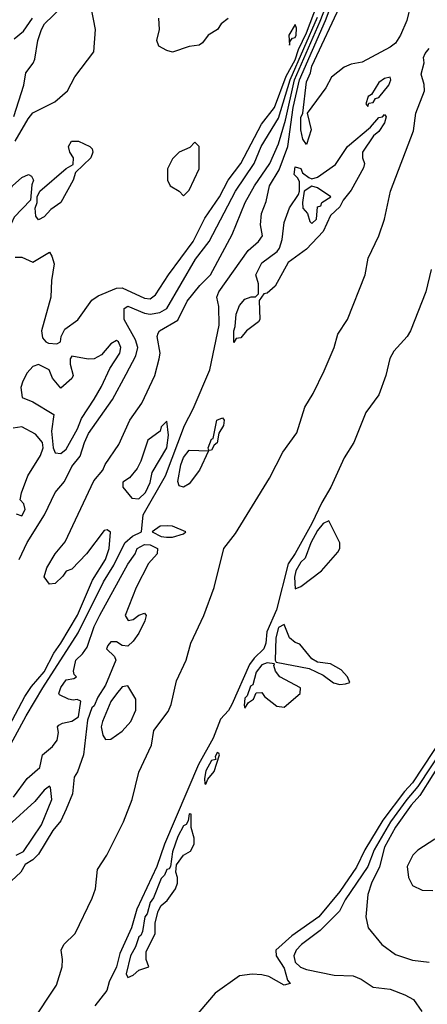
# Model space of a CAD drawing. Header units: inches. Extents: x 2348341 to 2479810, y 460419 to 613669.
# Tile 689 of 721: x 2456703 to 2458163, y 575016 to 578545. Entities that reach past the tile are written whole.
import ezdxf

# ---------------------------------------------------------------- set-up
doc = ezdxf.new("R2010")
doc.units = ezdxf.units.IN
doc.header["$MEASUREMENT"] = 0
doc.layers.add('C4557', color=7, linetype='Continuous')

msp = doc.modelspace()

# ---------------------------------------------------------------- linework, layer by layer
at = {"layer": 'C4557', "color": 2}
for points, elevation in [([(2456671.5, 575948.5), (2456725.6, 576050), (2456785.8, 576150), (2456913, 576347), (2457003.7, 576530), (2457040.3, 576590), (2457079.7, 576670), (2457106.7, 576693.3), (2457139.3, 576710), (2457145.3, 576770), (2457225.8, 576910), (2457293.6, 577090), (2457324.6, 577150), (2457384.5, 577290), (2457417.4, 577450), (2457416.6, 577516.6), (2457409, 577550), (2457416, 577570), (2457521.7, 577718.3), (2457559, 577750), (2457572.3, 577770), (2457565.2, 577810), (2457569.6, 577850), (2457586.3, 577893.7), (2457597.4, 577950), (2457632.6, 578007.4), (2457663.5, 578090), (2457682.2, 578230), (2457705, 578330), (2457798.2, 578541.8), (2457950, 578944.9)], 14), ([(2456630.8, 575950), (2456721, 576119), (2456745, 576155), (2456790, 576207.6), (2456824.9, 576275.1), (2456850.8, 576310), (2456910, 576410.6), (2456963.7, 576536.3), (2457010, 576610.8), (2457023.6, 576650), (2457028, 576708), (2457016.4, 576716.4), (2457005.4, 576714.6), (2456942.8, 576630), (2456890, 576575.3), (2456870, 576568), (2456858, 576550), (2456830, 576524), (2456810, 576522), (2456790, 576548), (2456800.1, 576579.9), (2456830, 576631), (2456866.3, 576673.7), (2456968, 576892), (2457001.2, 576930), (2457009.6, 576950.4), (2457058, 577022), (2457097, 577110), (2457140.9, 577170), (2457186.6, 577270), (2457202.7, 577330), (2457206, 577350), (2457195.1, 577410), (2457198.6, 577421.4), (2457204, 577430), (2457270, 577468), (2457303.4, 577536.6), (2457347.8, 577592.2), (2457387, 577630), (2457464.7, 577775.3), (2457511.1, 577890), (2457544.7, 577950), (2457599.2, 578030), (2457630, 578100.5), (2457655.1, 578184.9), (2457687.6, 578330), (2457779.9, 578540.1), (2457884.7, 578810)], 18), ([(2456686.6, 577693.4), (2456710, 577694), (2456750, 577676), (2456810, 577711.3), (2456818, 577698), (2456826.8, 577670), (2456816.3, 577610), (2456814, 577550), (2456781, 577430), (2456784.9, 577404.9), (2456796, 577390), (2456805.7, 577385.7), (2456836.2, 577383.8), (2456848.7, 577390), (2456852, 577410), (2456864.4, 577435.6), (2456911.1, 577468.9), (2456960.8, 577539.2), (2456984.4, 577555.6), (2457050, 577582.4), (2457070, 577583.6), (2457150, 577547.2), (2457170, 577544.9), (2457190, 577559.1), (2457236.3, 577630), (2457324.7, 577750), (2457366.5, 577833.5), (2457418.5, 577910), (2457449.8, 577970.2), (2457495, 578030), (2457569, 578171), (2457615.3, 578230), (2457657.7, 578342.3), (2457690, 578400.8), (2457701.4, 578438.6), (2457730, 578497.7), (2457782.6, 578637.4)], 26), ([(2456681.7, 578198.3), (2456717.4, 578310), (2456724.9, 578355.1), (2456751.4, 578388.6), (2456756.9, 578403.1), (2456768.2, 578470), (2456780.5, 578510), (2456791.8, 578530), (2456854, 578590)], 34), ([(2456687.2, 578110), (2456732.7, 578190), (2456750, 578210.7), (2456828.7, 578250), (2456874, 578290), (2456900.2, 578339.8), (2456969, 578430), (2456974, 578510), (2456959.3, 578590)], 30), ([(2458103.4, 578596.6), (2458090, 578542), (2458067.3, 578490), (2458050, 578461.2), (2458030, 578446), (2457930, 578393.2), (2457890, 578386), (2457865.2, 578374.8), (2457820.4, 578339.6), (2457799.3, 578300.7), (2457733.4, 578210), (2457747.7, 578150), (2457730, 578098), (2457717.2, 578117.2), (2457709.8, 578149.8), (2457710, 578194), (2457718, 578210), (2457730, 578322.8), (2457745.1, 578354.9), (2457750, 578378), (2457858, 578610)], 10), ([(2456683.6, 578476.4), (2456716.6, 578503.4), (2456748.5, 578550)], 38), ([(2456700.7, 576610), (2456730, 576671), (2456792.3, 576770), (2456829.7, 576850.3), (2456862.9, 576890), (2456890, 576944), (2456919.5, 576980.5), (2456934.7, 577030), (2456950, 577062), (2457035.8, 577184.2), (2457084.9, 577275.1), (2457119.2, 577340.8), (2457126.3, 577370), (2457117.8, 577397.8), (2457077.7, 577470), (2457077.2, 577510), (2457090, 577518), (2457150, 577492.9), (2457170, 577489), (2457204.7, 577495.3), (2457229.8, 577510.2), (2457333.4, 577686.6), (2457381.3, 577750), (2457476.4, 577930), (2457543.5, 578030), (2457568.7, 578090), (2457630, 578191.8), (2457671.9, 578330), (2457770, 578554.2)], 22), ([(2457450, 578548.7), (2457424.7, 578530), (2457412, 578510), (2457378, 578490), (2457358, 578462), (2457346.4, 578453.6), (2457310, 578448.7), (2457250.8, 578429.2), (2457230, 578434), (2457202, 578450), (2457194, 578470), (2457204, 578510), (2457202, 578550)], 26), ([(2456745.3, 574950), (2456835, 575085), (2456855, 575150), (2456856.6, 575176.6), (2456851.6, 575210), (2456860.7, 575230), (2456901.5, 575270), (2456963.1, 575396.9), (2456974.8, 575430), (2456981.2, 575498.8), (2457015.1, 575550), (2457074.5, 575670), (2457105.3, 575750), (2457130, 575847.7), (2457174.9, 575945.1), (2457183.1, 575996.9), (2457234.4, 576065.6), (2457245.3, 576090), (2457265.2, 576174.8), (2457299.1, 576250), (2457316.4, 576310), (2457362.7, 576410), (2457399.8, 576510), (2457434.3, 576650), (2457476.6, 576703.4), (2457598.1, 576901.9), (2457645.2, 576994.8), (2457695.4, 577064.6), (2457724.3, 577155.7), (2457754.8, 577205.2), (2457793.4, 577286.6), (2457829.8, 577370), (2457842.7, 577417.3), (2457877.8, 577470), (2457940.8, 577630), (2457952, 577690), (2457989.8, 577770), (2458009.8, 577830), (2458032, 577930), (2458113.6, 578146.4), (2458122, 578210), (2458153.6, 578290), (2458152.7, 578312.7), (2458140.9, 578350), (2458152, 578390), (2458149.5, 578410), (2458156, 578424), (2458170, 578442)], 10), ([(2458177.5, 577650), (2458158.2, 577570), (2458103.2, 577430), (2458090.8, 577409.2), (2458043.5, 577356.5), (2458028.8, 577331.2), (2458014.5, 577270), (2457990, 577200.7), (2457943.2, 577136.8), (2457900.7, 577030), (2457865.8, 576974.2), (2457818.2, 576870), (2457785.1, 576814.9), (2457750, 576739.7), (2457690, 576631.3), (2457665.1, 576594.9), (2457623.5, 576430), (2457588.7, 576351.3), (2457585.4, 576310), (2457578, 576290), (2457542.9, 576257.2), (2457526.3, 576233.7), (2457462.7, 576090), (2457450.6, 576069.4), (2457422.5, 576037.5), (2457396.5, 575970), (2457343.9, 575876.1), (2457222, 575590), (2457194.5, 575510), (2457122.7, 575357.3), (2457103.8, 575290), (2457062.1, 575197.9), (2457050.2, 575150), (2457023.3, 575096.8), (2457014.8, 575065.2), (2456972.1, 575010)], 10), ([(2456690, 576774), (2456710, 576766.8), (2456722, 576790), (2456718, 576810), (2456704.7, 576824.7), (2456709, 576849), (2456732, 576910), (2456777.2, 576982.8), (2456787.3, 577010), (2456785.1, 577030), (2456759, 577059), (2456710, 577085.6), (2456679.1, 577080.9)], 26), ([(2456681.2, 575758.8), (2456730, 575824.9), (2456774.8, 575865.2), (2456784.5, 575910), (2456820.5, 575939.5), (2456837.7, 575962.3), (2456841.6, 575990), (2456838, 576010), (2456843, 576017), (2456855.9, 576024.1), (2456890, 576030.5), (2456914, 576046), (2456922, 576102), (2456908.9, 576108.9), (2456894.4, 576105.6), (2456878, 576110), (2456845.6, 576125.6), (2456842.7, 576130), (2456850, 576151.3), (2456870, 576178.8), (2456896.4, 576183.6), (2456906, 576190), (2456898, 576198), (2456895.3, 576210), (2456903.7, 576250), (2456928, 576272), (2456944.2, 576295.8), (2456969.7, 576370), (2456990, 576410.6), (2457090, 576593.4), (2457117, 576630), (2457124.2, 576650), (2457150, 576663.7), (2457170, 576662.6), (2457196.3, 576650), (2457195.5, 576630), (2457164.6, 576595.4), (2457120.4, 576510), (2457080.7, 576410), (2457091.3, 576391.3), (2457110, 576394.8), (2457129.5, 576410.5), (2457150, 576418), (2457156, 576410), (2457150.7, 576390.7), (2457130, 576346), (2457110, 576318), (2457090, 576299.3), (2457070, 576302), (2457050, 576315.1), (2457030, 576315.1), (2457018.5, 576301.5), (2457014, 576290), (2457042, 576262), (2457047.7, 576250), (2457010, 576159.3), (2456982.6, 576117.4), (2456970, 576085.2), (2456961.6, 576078.4), (2456945.5, 576034.5), (2456932, 575910), (2456910, 575849.2), (2456898, 575830), (2456891.6, 575770), (2456870, 575716), (2456850, 575673.2), (2456821.3, 575638.7), (2456770, 575554), (2456750, 575534), (2456723, 575517), (2456706.8, 575490), (2456656.9, 575443.1)], 10), ([(2458222, 575978), (2458110.9, 575810), (2458081.5, 575778.5), (2458004.2, 575675.8), (2457939.7, 575570), (2457910, 575507.6), (2457850, 575420.5), (2457774.4, 575330), (2457678.2, 575261.8), (2457620.7, 575210), (2457622, 575190), (2457650, 575146), (2457662.8, 575102.8), (2457672, 575090), (2457650, 575085.2), (2457595.4, 575115.4), (2457570, 575122), (2457535.8, 575124.2), (2457490, 575118.4), (2457403.6, 575056.4), (2457320.7, 574959.3)], 14), ([(2458222.1, 575937.9), (2458130, 575796.2), (2458090, 575749.8), (2458031.5, 575670), (2457972.5, 575570), (2457950.2, 575510), (2457869, 575391), (2457849.1, 575350), (2457779.8, 575280.2), (2457712.2, 575230), (2457693.7, 575210), (2457684.6, 575190), (2457690, 575167), (2457708.6, 575148.6), (2457730, 575140.2), (2457830, 575120.2), (2457897.7, 575117.7), (2457926.1, 575106.1), (2457970, 575077.6), (2458030, 575070.3), (2458082.8, 575050), (2458113.7, 575033.7), (2458144, 574990)], 18), ([(2458230, 575912.8), (2458136.1, 575763.9), (2458105.8, 575730), (2458050, 575651.1), (2458010, 575579.5), (2457991.6, 575508.4), (2457963, 575450), (2457950.8, 575410), (2457942.8, 575330), (2457951, 575290), (2458001, 575230), (2458050, 575194.8), (2458110, 575174.8), (2458170, 575166.8)], 22), ([(2456690, 575550.8), (2456716.5, 575563.5), (2456781.2, 575658.8), (2456818, 575750), (2456813.2, 575793.2), (2456810, 575798), (2456790, 575784), (2456757.3, 575742.7), (2456662.8, 575657.2)], 10), ([(2458190, 575608), (2458130, 575568.7), (2458111.3, 575550), (2458091, 575510), (2458096, 575470), (2458110, 575442), (2458145.4, 575425.4), (2458183.6, 575423.6)], 26)]:
    msp.add_lwpolyline(points, dxfattribs=dict(at, elevation=elevation))
for points, elevation in [([(2457690, 578528), (2457666.8, 578490), (2457670, 578454), (2457671.8, 578468.2), (2457680.9, 578479.1), (2457690, 578480.7), (2457694, 578490), (2457695.1, 578515.1)], 30), ([(2458030, 578339), (2458010, 578334.5), (2457990, 578319.3), (2457963.5, 578276.5), (2457952, 578270), (2457943.6, 578243.6), (2457950, 578234), (2457953.6, 578246.4), (2457970, 578248), (2457977.2, 578262.8), (2457990, 578266), (2458026, 578310), (2458033.3, 578330)], 14), ([(2457470, 577388), (2457469.6, 577429.6), (2457475.1, 577444.9), (2457478.4, 577490), (2457490, 577521), (2457510, 577542.8), (2457532, 577552), (2457548, 577552), (2457558, 577562), (2457558, 577598), (2457549, 577630), (2457570, 577673.4), (2457625.6, 577714.4), (2457634, 577726), (2457643.2, 577756.8), (2457650, 577818), (2457670, 577871), (2457702, 577918), (2457706, 577930), (2457705.2, 577965.2), (2457698.6, 577978.6), (2457686, 577990), (2457690, 578018), (2457710, 578012), (2457715.9, 577995.9), (2457738.8, 577978.8), (2457750, 577974.8), (2457770, 577981), (2457834.2, 578025.8), (2457878, 578090), (2457960.2, 578159.8), (2457990, 578194.9), (2458002.7, 578197.3), (2458010, 578204.7), (2458016.3, 578196.3), (2458010, 578175.3), (2457990, 578144), (2457970.7, 578129.3), (2457931.3, 578070), (2457931.3, 578050), (2457938.8, 578030), (2457934.4, 578014.4), (2457890, 577934), (2457861.6, 577898.4), (2457850, 577874), (2457816.8, 577843.2), (2457790, 577786), (2457730, 577722), (2457664.9, 577675.1), (2457618, 577590), (2457590, 577565.2), (2457578, 577562), (2457561, 577539), (2457562.8, 577470), (2457558, 577462), (2457516, 577430), (2457494.8, 577405.2), (2457478, 577402)], 10), ([(2456770, 577828), (2456760.4, 577840.4), (2456758, 577870), (2456766, 577890), (2456766, 577910), (2456775.3, 577930), (2456870, 578011.3), (2456894.6, 578025.4), (2456895.3, 578050), (2456882, 578070), (2456878, 578090), (2456888, 578110), (2456914, 578110), (2456954, 578090), (2456962, 578082), (2456964.7, 578070), (2456958, 578050), (2456902.8, 577997.2), (2456894, 577970), (2456850.7, 577890), (2456814.8, 577865.2), (2456790, 577838)], 26), ([(2457330, 578106), (2457312.7, 578087.3), (2457274, 578070), (2457250, 578046), (2457232, 578010), (2457232, 577970), (2457242, 577950), (2457274, 577930), (2457290, 577914), (2457310, 577934), (2457346, 578010), (2457346, 578090)], 30), ([(2456650, 577781.2), (2456630, 577784), (2456622, 577790), (2456621.2, 577801.2), (2456650, 577904.7), (2456677.2, 577950), (2456710, 577978.8), (2456734, 577990), (2456744.7, 577984.7), (2456752, 577970), (2456746.4, 577953.6), (2456742, 577898), (2456683, 577837), (2456661, 577790)], 26), ([(2457750, 577948.7), (2457722, 577930), (2457716, 577890), (2457718, 577870), (2457734, 577850), (2457742, 577822), (2457750, 577814), (2457766, 577830), (2457770, 577874), (2457782, 577878), (2457786, 577890), (2457818, 577910), (2457770, 577942)], 10), ([(2457050, 577395.1), (2457030, 577383.6), (2456996.4, 577343.6), (2456970.2, 577329.8), (2456948.7, 577328.7), (2456890, 577339), (2456884, 577330), (2456884, 577310), (2456894.6, 577270), (2456890, 577259.3), (2456850, 577224), (2456820.2, 577260.2), (2456808.7, 577290), (2456770, 577308.7), (2456750, 577302), (2456730, 577279), (2456714, 577250), (2456707.1, 577227.1), (2456711.3, 577191.3), (2456750, 577174.8), (2456824.9, 577130), (2456817, 577070), (2456822.8, 577010), (2456830, 576992), (2456850, 576990.7), (2456870, 577005.5), (2456910, 577079.1), (2456924.4, 577115.6), (2456970, 577184.9), (2456996.3, 577230), (2457025.3, 577294.7), (2457061.3, 577350), (2457065.6, 577370), (2457057, 577390)], 26), ([(2457230, 577106), (2457210, 577086), (2457206, 577070), (2457162.4, 577037.6), (2457137.1, 576962.9), (2457123.5, 576936.5), (2457096.9, 576903.1), (2457072.7, 576887.3), (2457072, 576870), (2457104.7, 576830), (2457130, 576827.7), (2457153.7, 576850), (2457170, 576886), (2457178, 576922), (2457229.6, 577010), (2457236.2, 577056.2)], 18), ([(2457380.4, 577000.4), (2457378, 577010), (2457390, 577042), (2457396.4, 577043.6), (2457409, 577110), (2457430, 577118), (2457436, 577110), (2457433, 577090), (2457416.8, 577063.2), (2457410, 577028.7), (2457399.6, 577020.4), (2457390, 577002)], 10), ([(2457290, 576869.3), (2457274.6, 576874.6), (2457269.5, 576889.5), (2457280.5, 576950), (2457290, 576976.3), (2457310, 577002), (2457379.6, 576999.6), (2457347.3, 576930), (2457310, 576881.2)], 10), ([(2457810, 576748.7), (2457790, 576739.5), (2457770, 576714.3), (2457746, 576670), (2457725.4, 576614.6), (2457710, 576600.5), (2457692.4, 576570), (2457687.1, 576547.1), (2457690, 576504.7), (2457710, 576514), (2457784, 576570), (2457843.3, 576636.7), (2457849.4, 576650), (2457849.5, 576670)], 14), ([(2457231.1, 576731.1), (2457206.8, 576730), (2457177.3, 576710), (2457210, 576692.7), (2457229.4, 576690.6), (2457250, 576690.7), (2457290, 576702), (2457298, 576710), (2457250, 576729.3)], 14), ([(2457650, 576377.2), (2457630, 576366.6), (2457620.8, 576330), (2457618, 576250), (2457622, 576242), (2457739.9, 576219.9), (2457790, 576196), (2457827.7, 576167.7), (2457850, 576162.8), (2457870, 576164.7), (2457886, 576170), (2457878, 576190), (2457854.6, 576214.6), (2457816.5, 576236.5), (2457770, 576242), (2457750, 576254), (2457706.3, 576306.3), (2457690, 576312.7), (2457669.7, 576329.7)], 14), ([(2457590, 576239.5), (2457570, 576232.8), (2457550, 576206), (2457538.4, 576161.6), (2457530, 576156), (2457518.4, 576121.6), (2457510, 576113.2), (2457506.9, 576086.9), (2457510, 576078), (2457522.7, 576097.3), (2457541.2, 576110), (2457550, 576132), (2457570, 576134), (2457579.8, 576119.8), (2457624.5, 576084.5), (2457650, 576081), (2457708, 576130), (2457708.7, 576150), (2457635.1, 576190), (2457619.3, 576210), (2457614, 576230), (2457616.4, 576236.4)], 14), ([(2457090, 576158), (2457070, 576154), (2457050, 576129.3), (2457030, 576100.9), (2456999.5, 576030), (2456994.9, 576010), (2457001.1, 575981.1), (2457010, 575964.7), (2457030, 575966.8), (2457070, 575995.5), (2457101.6, 576030), (2457119.6, 576070), (2457119.5, 576110)], 14), ([(2457410, 575918), (2457403, 575903), (2457406, 575894), (2457390, 575889.3), (2457370, 575852.7), (2457365.1, 575825.1), (2457366.4, 575806.4), (2457370, 575804.7), (2457377, 575823), (2457399.6, 575850), (2457419.3, 575910), (2457416.6, 575916.6)], 14), ([(2457310, 575699), (2457306, 575674), (2457299.3, 575660.7), (2457290, 575656), (2457270, 575618), (2457250, 575562), (2457242.8, 575510), (2457238, 575502), (2457230, 575499.3), (2457221.7, 575478.3), (2457210, 575467), (2457182.2, 575397.8), (2457170, 575380.9), (2457159.2, 575340.8), (2457151, 575330), (2457143.4, 575276.6), (2457137.3, 575262.7), (2457130, 575258), (2457118, 575222), (2457100.4, 575190), (2457084.9, 575124.9), (2457090, 575112), (2457110, 575121), (2457130, 575138), (2457166, 575150), (2457156.4, 575176.4), (2457156.4, 575203.6), (2457188, 575270), (2457188.4, 575308.4), (2457199, 575350), (2457209.5, 575370.5), (2457231.8, 575388.2), (2457261.2, 575430), (2457268.7, 575450), (2457268.7, 575470), (2457262, 575490), (2457264.7, 575515.3), (2457289.3, 575550.7), (2457314.6, 575565.4), (2457328, 575590), (2457328.4, 575611.6), (2457317.2, 575650), (2457317.2, 575697.2)], 14)]:
    msp.add_lwpolyline(points, close=True, dxfattribs=dict(at, elevation=elevation))

doc.saveas('drawing.dxf')
